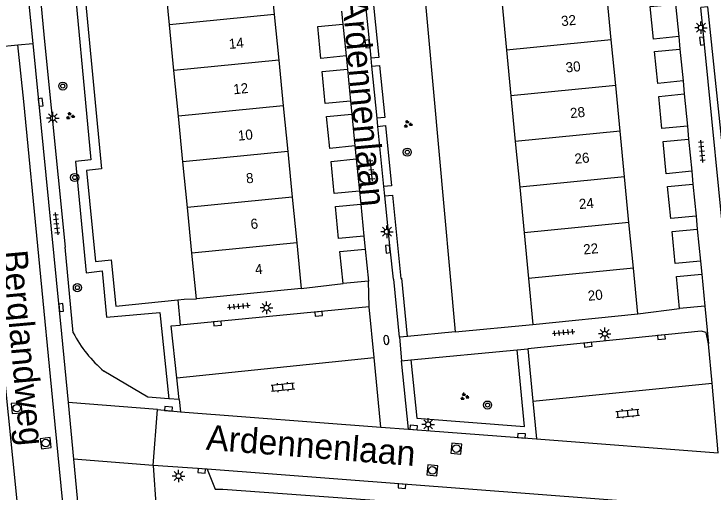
# Model space of a CAD drawing. Extents: x 132994 to 136000, y 393499 to 395512.
# Drawn here: x 134032.8 to 134102.3, y 394348 to 394395.6 of the extents above; entities that cross this region are included whole.
import ezdxf

# ---------------------------------------------------------------- set-up
doc = ezdxf.new("R2010")
doc.units = 0
for name, color, linetype in [('gg-afsc-erfafscheiding', 7, 'Continuous'), ('gg-afsc-muur', 7, 'Continuous'), ('gg-anno-huisnummerreeks BGT', 7, 'Continuous'), ('gg-anno-openbare ruimte label', 7, 'Continuous'), ('gg-bbg-bijgebouw', 7, 'Continuous'), ('gg-bbg-hoofdgebouw', 7, 'Continuous'), ('gg-bbg-tussenscheiding', 7, 'Continuous'), ('gg-knt-verharding', 7, 'Continuous'), ('gg-knt-verharding nz', 7, 'Continuous'), ('gt-grn-groengrens', 7, 'Continuous'), ('gt-grn-weggrens', 7, 'Continuous'), ('gt-symb-boom', 7, 'Continuous'), ('gt-symb-brandkraan', 7, 'Continuous'), ('gt-symb-groenvak', 7, 'Continuous'), ('gt-symb-klinker verharding', 7, 'Continuous'), ('gt-symb-kolk', 7, 'Continuous'), ('gt-symb-lichtmast', 7, 'Continuous'), ('gt-symb-rioolschacht', 7, 'Continuous'), ('gt-symb-tegel verharding', 7, 'Continuous')]:
    doc.layers.add(name, color=color, linetype=linetype)

# ---------------------------------------------------------------- blocks, each defined once
blk = doc.blocks.new('gt0-TEG1')
at = {"layer": 'gt-symb-tegel verharding'}
for p, q in [((-1.125, 0), (1.125, 0)), ((-0.9, -0.25), (-0.9, 0.25)), ((-0.45, -0.25), (-0.45, 0.25)), ((0, -0.25), (0, 0.25)), ((0.45, -0.25), (0.45, 0.25)), ((0.9, -0.25), (0.9, 0.25))]:
    blk.add_line(p, q, dxfattribs=at)
blk = doc.blocks.new('gt0-KOLK')
at = {"layer": 'gt-symb-kolk'}
blk.add_lwpolyline([(0, 0), (0.375, 0), (0.375, 0.4), (-0.375, 0.4), (-0.375, 0), (0, 0)], dxfattribs=at)
blk = doc.blocks.new('gt0-LMAST')
at = {"layer": 'gt-symb-lichtmast'}
for p, q in [((-0.182, 0.173), (-0.447, 0.438)), ((-0.005, 0.246), (-0.005, 0.621)), ((0.172, 0.173), (0.437, 0.438)), ((-0.255, -0.004), (-0.63, -0.004)), ((-0.182, -0.181), (-0.447, -0.446)), ((-0.005, -0.254), (-0.005, -0.629)), ((0.437, -0.446), (0.172, -0.181)), ((0.245, -0.004), (0.62, -0.004))]:
    blk.add_line(p, q, dxfattribs=at)
blk.add_circle((-0.005, -0.004), 0.25, dxfattribs=at)
blk = doc.blocks.new('gt0-BOOM')
at = {"layer": 'gt-symb-boom'}
for radius in [0.4, 0.2]:
    blk.add_circle((0, 0), radius, dxfattribs=at)
blk = doc.blocks.new('gt0-KL1')
at = {"layer": 'gt-symb-klinker verharding'}
for p, q in [((-1.15, 0.3), (1.15, 0.3)), ((-1, -0.3), (-1, 0.3)), ((-0.5, 0.3), (-0.5, 0.45)), ((0, -0.3), (0, 0.3)), ((0.5, 0.3), (0.5, 0.45)), ((1, -0.3), (1, 0.3)), ((-1.15, -0.3), (1.15, -0.3)), ((-0.5, -0.45), (-0.5, -0.3)), ((0.5, -0.45), (0.5, -0.3))]:
    blk.add_line(p, q, dxfattribs=at)
blk = doc.blocks.new('gt0-BR')
at = {"layer": 'gt-symb-brandkraan'}
for centre, radius, start, end in [((-0.244, 0), 0.206, 107.56694, 252.43307), ((0.599, -2.664), 3, 106.89205, 107.56694), ((0, -0.691), 0.938, 73.10799, 106.89205), ((-0.599, -2.664), 3, 72.43309, 73.10799), ((0.244, 0), 0.206, 287.56695, 72.43309), ((0.599, 2.664), 3, 252.43307, 253.10797), ((0, 0.691), 0.938, 253.10797, 286.89206), ((-0.599, 2.664), 3, 286.89206, 287.56695)]:
    blk.add_arc(centre, radius, start, end, dxfattribs=at)
blk = doc.blocks.new('gt0-RS')
at = {"layer": 'gt-symb-rioolschacht'}
blk.add_lwpolyline([(-0.5, -0.5), (0.5, -0.5), (0.5, 0.5), (-0.5, 0.5)], close=True, dxfattribs=at)
blk.add_circle((0, 0), 0.375, dxfattribs=at)
blk = doc.blocks.new('gt0-GRVAK')
at = {"layer": 'gt-symb-groenvak'}
for p, q in [((-0.11, 0.189), (-0.228, 0.24)), ((-0.182, 0.153), (0.088, 0.153)), ((-0.091, 0.211), (-0.156, 0.322)), ((-0.047, 0.214), (-0.047, 0.393)), ((-0.004, 0.211), (0.061, 0.322)), ((0.015, 0.189), (0.133, 0.24)), ((0.262, -0.052), (0.197, 0.059)), ((0.305, -0.049), (0.305, 0.13)), ((0.349, -0.052), (0.414, 0.059)), ((-0.245, -0.228), (-0.363, -0.177)), ((-0.318, -0.264), (-0.047, -0.264)), ((-0.226, -0.206), (-0.291, -0.095)), ((-0.183, -0.203), (-0.183, -0.024)), ((-0.139, -0.206), (-0.074, -0.095)), ((-0.12, -0.228), (-0.002, -0.177)), ((0.243, -0.074), (0.125, -0.023)), ((0.17, -0.11), (0.441, -0.11)), ((0.368, -0.074), (0.486, -0.023))]:
    blk.add_line(p, q, dxfattribs=at)

msp = doc.modelspace()

# ---------------------------------------------------------------- linework, layer by layer
at = {"layer": 'gg-afsc-erfafscheiding'}
for p, q in [((134049.108, 394367.121), (134049.743, 394367.185)), ((134076.646, 394363.927), (134084.39, 394364.68))]:
    msp.add_line(p, q, dxfattribs=at)
for points in [[(134039.363, 394402.786), (134041.532, 394380.141), (134040.033, 394379.987), (134040.938, 394370.918), (134042.479, 394371.111), (134042.946, 394366.505), (134049.108, 394367.121)], [(134079.691, 394400.571), (134073.405, 394399.924), (134076.646, 394363.927)]]:
    msp.add_lwpolyline(points, dxfattribs=at)
at = {"layer": 'gg-afsc-muur'}
for p, q in [((134061.37, 394368.25), (134065.53, 394368.73)), ((134049.743, 394367.185), (134050.95, 394367.22)), ((134094.81, 394365.72), (134098.96, 394366.25))]:
    msp.add_line(p, q, dxfattribs=at)
at = {"layer": 'gg-bbg-bijgebouw'}
for p, q in [((134098.56, 394396.54), (134098.87, 394393.32)), ((134065.51, 394394.56), (134065.82, 394391.38)), ((134098.99, 394392.07), (134099.3, 394388.9)), ((134065.95, 394390.08), (134066.26, 394386.89)), ((134099.42, 394387.6), (134099.73, 394384.4)), ((134066.39, 394385.6), (134066.7, 394382.43)), ((134099.85, 394383.11), (134100.16, 394379.91)), ((134066.83, 394381.14), (134067.14, 394377.94)), ((134100.29, 394378.64), (134100.6, 394375.45)), ((134067.27, 394376.65), (134067.59, 394373.46)), ((134100.72, 394374.16), (134101.03, 394370.96)), ((134067.72, 394372.17), (134068.04, 394368.97)), ((134101.16, 394369.68), (134101.47, 394366.5)), ((134068.04, 394368.97), (134065.53, 394368.73)), ((134101.47, 394366.5), (134098.96, 394366.25))]:
    msp.add_line(p, q, dxfattribs=at)
for points in [[(134098.87, 394393.32), (134096.36, 394393.07), (134096.04, 394396.3), (134098.56, 394396.54)], [(134065.82, 394391.38), (134063.31, 394391.13), (134063, 394394.31), (134065.51, 394394.56)], [(134099.3, 394388.9), (134096.79, 394388.65), (134096.47, 394391.82), (134098.99, 394392.07)], [(134066.26, 394386.89), (134063.751, 394386.65), (134063.44, 394389.83), (134065.95, 394390.08)], [(134099.73, 394384.4), (134097.21, 394384.15), (134096.91, 394387.36), (134099.42, 394387.6)], [(134066.7, 394382.43), (134064.19, 394382.18), (134063.88, 394385.35), (134066.39, 394385.6)], [(134100.16, 394379.91), (134097.64, 394379.67), (134097.33, 394382.87), (134099.85, 394383.11)], [(134067.14, 394377.94), (134064.64, 394377.7), (134064.33, 394380.89), (134066.83, 394381.14)], [(134100.6, 394375.45), (134098.08, 394375.2), (134097.77, 394378.39), (134100.29, 394378.64)], [(134067.59, 394373.46), (134065.08, 394373.21), (134064.76, 394376.4), (134067.27, 394376.65)], [(134101.03, 394370.96), (134098.51, 394370.72), (134098.21, 394373.92), (134100.72, 394374.16)], [(134065.53, 394368.73), (134065.21, 394371.92), (134067.72, 394372.17)], [(134098.96, 394366.25), (134098.64, 394369.43), (134101.16, 394369.68)]]:
    msp.add_lwpolyline(points, dxfattribs=at)
at = {"layer": 'gg-bbg-hoofdgebouw'}
for p, q in [((134058.229, 394400.056), (134058.678, 394395.512)), ((134048.266, 394394.484), (134047.819, 394399.028)), ((134092.17, 394392.982), (134091.73, 394397.526)), ((134081.315, 394396.517), (134081.754, 394391.973)), ((134058.678, 394395.512), (134059.127, 394390.968)), ((134048.714, 394389.94), (134048.266, 394394.484)), ((134092.61, 394388.438), (134092.17, 394392.982)), ((134081.754, 394391.973), (134082.193, 394387.429)), ((134059.127, 394390.968), (134059.575, 394386.424)), ((134049.161, 394385.396), (134048.714, 394389.94)), ((134093.05, 394383.894), (134092.61, 394388.438)), ((134082.193, 394387.429), (134082.632, 394382.884)), ((134059.575, 394386.424), (134060.024, 394381.88)), ((134049.608, 394380.852), (134049.161, 394385.396)), ((134093.49, 394379.35), (134093.05, 394383.894)), ((134082.632, 394382.884), (134083.071, 394378.34)), ((134060.024, 394381.88), (134060.473, 394377.336)), ((134050.056, 394376.307), (134049.608, 394380.852)), ((134093.93, 394374.806), (134093.49, 394379.35)), ((134083.071, 394378.34), (134083.51, 394373.796)), ((134060.473, 394377.336), (134060.922, 394372.792)), ((134050.503, 394371.763), (134050.056, 394376.307)), ((134094.37, 394370.262), (134093.93, 394374.806)), ((134083.51, 394373.796), (134083.948, 394369.252)), ((134060.922, 394372.792), (134061.37, 394368.25)), ((134050.95, 394367.22), (134050.503, 394371.763)), ((134094.81, 394365.72), (134094.37, 394370.262)), ((134083.948, 394369.252), (134084.39, 394364.68)), ((134061.37, 394368.25), (134050.95, 394367.22)), ((134084.39, 394364.68), (134094.81, 394365.72))]:
    msp.add_line(p, q, dxfattribs=at)
at = {"layer": 'gg-bbg-tussenscheiding'}
for p, q in [((134058.678, 394395.512), (134048.266, 394394.484)), ((134092.17, 394392.982), (134081.754, 394391.973)), ((134059.127, 394390.968), (134048.714, 394389.94)), ((134092.61, 394388.438), (134082.193, 394387.429)), ((134059.575, 394386.424), (134049.161, 394385.396)), ((134093.05, 394383.894), (134082.632, 394382.884)), ((134060.024, 394381.88), (134049.608, 394380.852)), ((134093.49, 394379.35), (134083.071, 394378.34)), ((134060.473, 394377.336), (134050.056, 394376.307)), ((134093.93, 394374.806), (134083.51, 394373.796)), ((134060.922, 394372.792), (134050.503, 394371.763)), ((134094.37, 394370.262), (134083.948, 394369.252))]:
    msp.add_line(p, q, dxfattribs=at)
at = {"layer": 'gg-knt-verharding'}
for p, q in [((134033.915, 394400.327), (134034.686, 394392.632)), ((134065.38, 394395.85), (134065.51, 394394.56)), ((134104.57, 394360.66), (134101.055, 394396.195)), ((134098.87, 394393.32), (134098.99, 394392.07)), ((134028.627, 394392.034), (134033.201, 394392.485)), ((134033.201, 394392.485), (134034.686, 394392.632)), ((134034.686, 394392.632), (134037.55, 394363.725)), ((134065.82, 394391.38), (134065.95, 394390.08)), ((134068.279, 394391.148), (134068.357, 394390.368)), ((134068.357, 394390.368), (134068.874, 394385.195)), ((134099.3, 394388.9), (134099.42, 394387.6)), ((134066.26, 394386.89), (134066.39, 394385.6)), ((134068.874, 394385.195), (134068.955, 394384.377)), ((134068.955, 394384.377), (134069.554, 394378.387)), ((134099.73, 394384.4), (134099.85, 394383.11)), ((134066.7, 394382.43), (134066.83, 394381.14)), ((134100.16, 394379.91), (134100.29, 394378.64)), ((134069.554, 394378.387), (134069.647, 394377.454)), ((134067.14, 394377.94), (134067.27, 394376.65)), ((134100.6, 394375.45), (134100.72, 394374.16)), ((134067.59, 394373.46), (134067.72, 394372.17)), ((134038.717, 394363.836), (134037.913, 394372.343)), ((134101.03, 394370.96), (134101.16, 394369.68)), ((134071.13, 394363.39), (134070.553, 394369.184)), ((134049.108, 394367.121), (134049.33, 394364.615)), ((134068.1, 394366.42), (134049.33, 394364.615)), ((134068.597, 394361.393), (134068.1, 394366.42)), ((134037.55, 394363.725), (134038.202, 394356.9)), ((134076.646, 394363.927), (134071.926, 394363.468)), ((134071.926, 394363.468), (134071.13, 394363.39)), ((134102.189, 394358.816), (134101.838, 394362.753)), ((134072.252, 394361.147), (134082.828, 394362.141)), ((134082.828, 394362.141), (134083.88, 394362.24)), ((134083.88, 394362.24), (134084.373, 394357.049)), ((134069.281, 394354.464), (134068.597, 394361.393)), ((134071.33, 394361.06), (134072.252, 394361.147)), ((134072.039, 394354.253), (134071.33, 394361.06)), ((134049.23, 394357.19), (134048.995, 394359.374)), ((134102.806, 394351.903), (134102.189, 394358.816)), ((134038.202, 394356.9), (134038.739, 394351.274)), ((134049.23, 394357.19), (134048.201, 394357.271)), ((134049.23, 394357.19), (134049.36, 394355.986)), ((134084.373, 394357.049), (134084.731, 394353.284)), ((134046.653, 394350.652), (134047.089, 394356.202)), ((134047.089, 394356.202), (134049.36, 394355.986)), ((134069.281, 394354.464), (134072.039, 394354.253)), ((134072.039, 394354.253), (134084.731, 394353.284)), ((134038.739, 394351.274), (134039.462, 394343.699)), ((134052.033, 394350.268), (134046.653, 394350.652))]:
    msp.add_line(p, q, dxfattribs=at)
for points in [[(134067.408, 394399.628), (134068.134, 394392.599), (134068.279, 394391.148)], [(134035.281, 394398.859), (134035.82, 394393.15), (134037.913, 394372.343)], [(134069.647, 394377.454), (134070.173, 394372.191), (134070.493, 394369.178), (134070.553, 394369.184)], [(134048.995, 394359.374), (134048.44, 394364.53), (134049.33, 394364.615)], [(134101.838, 394362.753), (134101.598, 394363.88), (134101.099, 394364.01), (134083.88, 394362.24)], [(134048.201, 394357.271), (134046.11, 394357.437), (134041.766, 394360.037)], [(134052.033, 394350.268), (134052.827, 394348.297), (134053.568, 394348.276), (134072.297, 394346.909), (134096.092, 394345.069), (134097.464, 394346.787)]]:
    msp.add_lwpolyline(points, dxfattribs=at)
msp.add_arc((134049.463, 394369.338), 12.073, 207.11078, 230.38886, dxfattribs=at)
at = {"layer": 'gg-knt-verharding nz'}
for p, q in [((134048.995, 394359.374), (134068.597, 394361.393)), ((134084.373, 394357.049), (134102.189, 394358.816)), ((134049.36, 394355.986), (134069.281, 394354.464)), ((134084.731, 394353.284), (134102.806, 394351.903)), ((134097.464, 394346.787), (134052.033, 394350.268))]:
    msp.add_line(p, q, dxfattribs=at)
for points in [[(134042.267, 394308.684), (134041.767, 394312.05), (134040.624, 394320.084), (134038.944, 394334.012), (134036.782, 394356.068), (134033.8, 394386.843), (134033.201, 394392.485)], [(134036.98, 394308.374), (134035.661, 394321.343), (134033.091, 394347.439), (134030.614, 394371.81), (134028.627, 394392.034)]]:
    msp.add_lwpolyline(points, dxfattribs=at)
at = {"layer": 'gt-grn-groengrens'}
for p, q in [((134071.926, 394363.468), (134071.349, 394369.263)), ((134083.553, 394354.514), (134082.828, 394362.141)), ((134072.252, 394361.147), (134072.858, 394355.331)), ((134072.858, 394355.331), (134083.553, 394354.514))]:
    msp.add_line(p, q, dxfattribs=at)
for points in [[(134039.363, 394402.786), (134038.446, 394402.709), (134040.444, 394381.038), (134038.921, 394380.886), (134040, 394369.798), (134041.585, 394369.995), (134042, 394365.381), (134047.3, 394365.851), (134048.201, 394357.271)], [(134068.227, 394399.713), (134069.075, 394391.227), (134068.279, 394391.148)], [(134105.467, 394360.738), (134101.751, 394396.263), (134101.055, 394396.195)], [(134068.357, 394390.368), (134069.153, 394390.448), (134069.67, 394385.274), (134068.874, 394385.195)], [(134068.955, 394384.377), (134069.751, 394384.457), (134070.35, 394378.467), (134069.554, 394378.387)], [(134069.647, 394377.454), (134070.443, 394377.533), (134071.27, 394369.255), (134071.349, 394369.263)]]:
    msp.add_lwpolyline(points, dxfattribs=at)
at = {"layer": 'gt-grn-weggrens'}
for p, q in [((134068.1, 394366.42), (134068.04, 394368.97)), ((134101.47, 394366.5), (134101.838, 394362.753)), ((134071.13, 394363.39), (134071.33, 394361.06)), ((134047.089, 394356.202), (134038.202, 394356.9)), ((134046.653, 394350.652), (134038.739, 394351.274)), ((134046.653, 394350.652), (134046.965, 394346.306))]:
    msp.add_line(p, q, dxfattribs=at)

# ---------------------------------------------------------------- block references
at = {"layer": 'gt-symb-boom'}
for p in [(134037.67, 394388.387), (134071.901, 394381.811), (134038.852, 394379.291), (134039.12, 394368.332), (134079.877, 394356.654)]:
    msp.add_blockref('gt0-BOOM', p, dxfattribs=at)
at = {"layer": 'gt-symb-brandkraan', "rotation": -84.37493990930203}
msp.add_blockref('gt0-BR', (134069.82, 394363.132), dxfattribs=at)
at = {"layer": 'gt-symb-groenvak'}
for p in [(134038.395, 394385.41), (134071.952, 394384.596), (134077.574, 394357.495)]:
    msp.add_blockref('gt0-GRVAK', p, dxfattribs=at)
at = {"layer": 'gt-symb-klinker verharding'}
for p, rotation in [((134059.537, 394358.437), 5.967037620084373), ((134093.81, 394355.84), 5.967037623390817)]:
    msp.add_blockref('gt0-KL1', p, dxfattribs=dict(at, rotation=rotation))
at = {"layer": 'gt-symb-kolk'}
for p, rotation in [((134068.134, 394392.599), 95.70657835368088), ((134101.383, 394392.88), 95.64957101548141), ((134035.273, 394386.756), -84.31791506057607), ((134070.173, 394372.191), 96.06391932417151), ((134037.301, 394366.328), -84.31791505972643), ((134063.083, 394365.938), -174.60853660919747), ((134053.03, 394364.973), -174.4319759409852), ((134097.128, 394363.6), -173.74206607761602), ((134089.848, 394362.853), -174.03296237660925), ((134048.166, 394356.08), -3.5548886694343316), ((134072.518, 394354.217), -4.473406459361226), ((134083.236, 394353.399), -4.073364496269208), ((134051.481, 394350.31), 175.58371655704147), ((134071.386, 394348.785), 175.64084837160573)]:
    msp.add_blockref('gt0-KOLK', p, dxfattribs=dict(at, rotation=rotation))
at = {"layer": 'gt-symb-lichtmast'}
for p in [(134101.09, 394394.199), (134036.692, 394385.196), (134069.889, 394373.895), (134057.922, 394366.327), (134091.522, 394363.745), (134073.977, 394354.73), (134049.17, 394349.592)]:
    msp.add_blockref('gt0-LMAST', p, dxfattribs=at)
at = {"layer": 'gt-symb-rioolschacht'}
for p, rotation in [((134033.1, 394356.34), -174.5460811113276), ((134035.976, 394352.866), 6.947410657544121), ((134076.786, 394352.317), 174.60853660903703), ((134074.397, 394350.149), 174.60853661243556)]:
    msp.add_blockref('gt0-RS', p, dxfattribs=dict(at, rotation=rotation))
at = {"layer": 'gt-symb-tegel verharding'}
for p, rotation in [((134101.177, 394381.897), 95.51097695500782), ((134068.329, 394380.04), 95.51097695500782), ((134037.046, 394374.694), -83.68511557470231), ((134055.155, 394366.479), 5.5109769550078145), ((134087.445, 394363.877), 5.510976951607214)]:
    msp.add_blockref('gt0-TEG1', p, dxfattribs=dict(at, rotation=rotation))

# ---------------------------------------------------------------- texts
at = {"layer": 'gg-anno-huisnummerreeks BGT'}
for s, rotation, p in [('32', 5.5, (134087.239, 394394.347)), ('14', 5.6, (134054.217, 394392.074)), ('30', 5.5, (134087.685, 394389.735)), ('12', 5.6, (134054.663, 394387.563)), ('28', 5.5, (134088.125, 394385.191)), ('10', 5.6, (134055.118, 394382.949)), ('26', 5.5, (134088.565, 394380.647)), ('8', 5.6, (134055.928, 394378.7)), ('24', 5.5, (134089.002, 394376.139)), ('6', 5.6, (134056.377, 394374.156)), ('22', 5.5, (134089.439, 394371.627)), ('4', 5.6, (134056.822, 394369.651)), ('20', 5.5, (134089.885, 394367.016))]:
    msp.add_text(s, height=1, rotation=rotation, dxfattribs=at).set_placement(p)
at = {"layer": 'gg-anno-openbare ruimte label'}
for s, rotation, p in [('Ardennenlaan', 275.2, (134065.426, 394397.056)), ('Berglandweg', 275.2, (134031.656, 394371.956)), ('Ardennenlaan', 355.5, (134051.854, 394352.214))]:
    msp.add_text(s, height=2.5, rotation=rotation, dxfattribs=at).set_placement(p)

doc.saveas('drawing.dxf')
